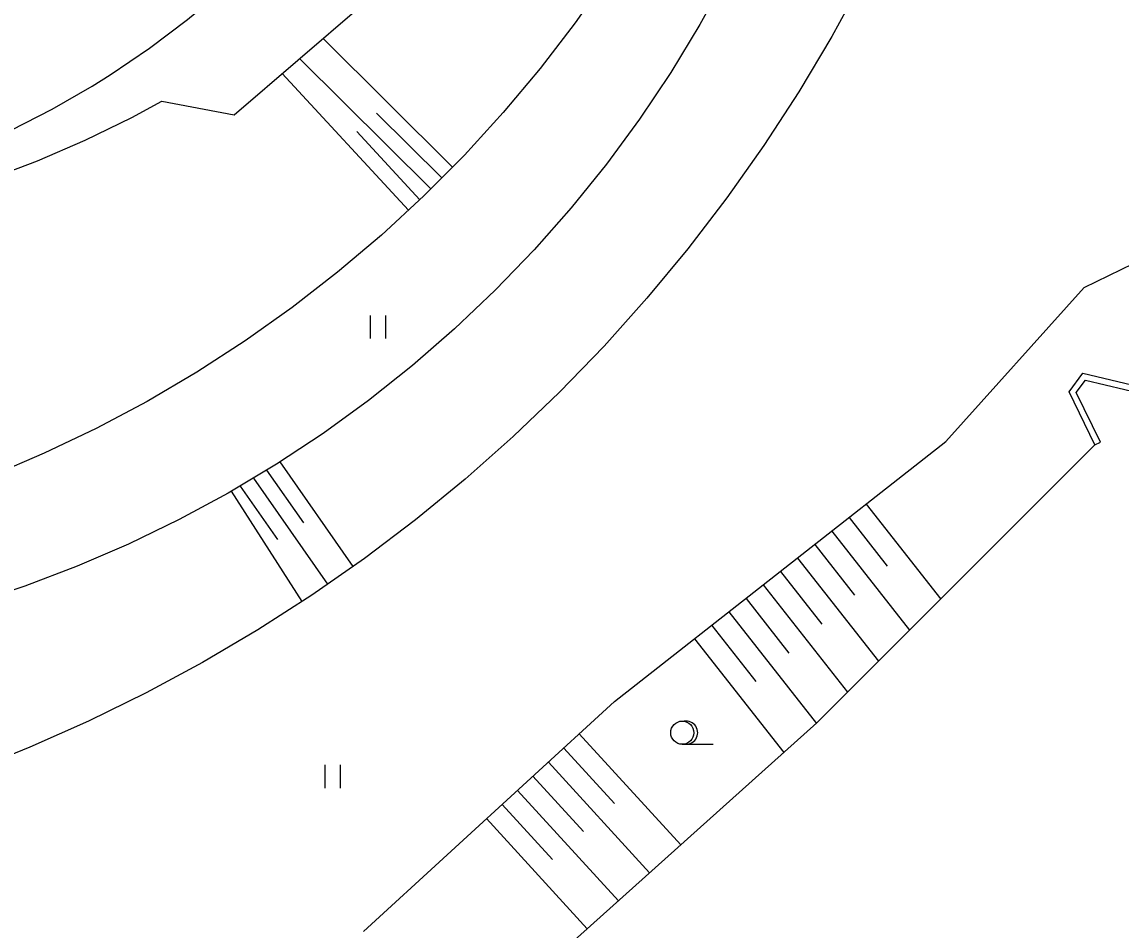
# Model space of a CAD drawing. Extents: x -539515 to -538098, y -1182060 to -1180157.
# Drawn here: x -539011.15 to -538975.56, y -1180675.45 to -1180646.04 of the extents above; entities that cross this region are included whole.
import ezdxf

# ---------------------------------------------------------------- set-up
doc = ezdxf.new("R2010")
doc.units = 0
for name, color, linetype in [('Vrstva 11', 7, 'Continuous'), ('Vrstva 14', 7, 'Continuous'), ('Vrstva 15', 7, 'Continuous'), ('Vrstva 36', 7, 'Continuous'), ('Vrstva 7', 7, 'Continuous')]:
    doc.layers.add(name, color=color, linetype=linetype)

msp = doc.modelspace()

# ---------------------------------------------------------------- linework, layer by layer
at = {"layer": 'Vrstva 11'}
for p, q in [((-539004.28, -1180649.05), (-539000.16, -1180645.51)), ((-539006.62, -1180648.61), (-539004.28, -1180649.05))]:
    msp.add_line(p, q, dxfattribs=at)
msp.add_lwpolyline([(-539012.225, -1180651.131), (-539010.65, -1180650.539), (-539009.104, -1180649.873), (-539007.592, -1180649.134), (-539006.62, -1180648.61)], dxfattribs=at)
at = {"layer": 'Vrstva 14'}
for p, q in [((-538976.753, -1180654.642), (-538969.107, -1180650.914)), ((-538981.224, -1180659.627), (-538976.753, -1180654.642)), ((-539002.404, -1180655.292), (-539003.925, -1180656.371)), ((-538998.508, -1180657.17), (-538999.928, -1180658.299)), ((-538993.738, -1180658.032), (-538995.239, -1180659.469)), ((-538991.956, -1180668.053), (-538981.224, -1180659.627)), ((-538976.401, -1180659.736), (-538985.404, -1180668.74)), ((-539007.698, -1180662.952), (-539009.364, -1180663.671)), ((-539001.762, -1180664.609), (-539003.51, -1180665.732)), ((-539000.095, -1180675.494), (-538991.956, -1180668.053)), ((-538985.404, -1180668.74), (-538994.304, -1180676.715))]:
    msp.add_line(p, q, dxfattribs=at)
for points in [[(-538990.23, -1180641.35), (-538991.164, -1180642.964), (-538992.167, -1180644.537), (-538993.236, -1180646.065), (-538994.37, -1180647.545), (-538995.566, -1180648.976)], [(-538987.52, -1180642.91), (-538988.323, -1180644.538), (-538989.196, -1180646.128), (-538990.139, -1180647.679), (-538991.149, -1180649.186), (-538992.225, -1180650.648)], [(-539008.3, -1180647.75), (-539007.023, -1180646.891), (-539005.792, -1180645.967), (-539004.611, -1180644.98), (-539003.482, -1180643.934), (-539002.877, -1180643.325)], [(-538983.93, -1180644.69), (-538984.925, -1180646.514), (-538985.989, -1180648.299), (-538987.121, -1180650.042), (-538988.32, -1180651.739)], [(-539011.506, -1180649.546), (-539010.173, -1180648.866), (-539008.878, -1180648.116), (-539008.3, -1180647.75)], [(-538995.566, -1180648.976), (-538996.823, -1180650.354), (-538998.137, -1180651.677), (-538999.507, -1180652.943), (-539000.93, -1180654.148), (-539002.404, -1180655.292)], [(-538992.225, -1180650.648), (-538993.364, -1180652.061), (-538994.564, -1180653.422), (-538995.823, -1180654.729), (-538997.139, -1180655.979), (-538998.508, -1180657.17)], [(-538988.32, -1180651.739), (-538989.582, -1180653.39), (-538990.908, -1180654.99), (-538992.294, -1180656.538), (-538993.738, -1180658.032)], [(-539003.925, -1180656.371), (-539005.491, -1180657.384), (-539007.099, -1180658.329), (-539008.746, -1180659.204), (-539010.429, -1180660.008), (-539012.144, -1180660.739)], [(-538999.928, -1180658.299), (-539001.397, -1180659.365), (-539002.911, -1180660.365), (-539004.468, -1180661.298), (-539006.065, -1180662.16), (-539007.698, -1180662.952)], [(-538995.239, -1180659.469), (-538996.795, -1180660.847), (-538998.402, -1180662.165), (-539000.058, -1180663.419), (-539001.762, -1180664.609)], [(-539009.364, -1180663.671), (-539011.06, -1180664.316), (-539012.783, -1180664.885), (-539013.72, -1180665.16)], [(-539003.51, -1180665.732), (-539005.3, -1180666.788), (-539007.13, -1180667.773), (-539008.996, -1180668.688), (-539010.895, -1180669.529), (-539011.85, -1180669.92)]]:
    msp.add_lwpolyline(points, dxfattribs=at)
at = {"layer": 'Vrstva 15'}
for p, q in [((-538997.206, -1180650.74), (-539001.398, -1180646.574)), ((-538997.91, -1180651.449), (-539002.159, -1180647.228)), ((-538998.635, -1180652.137), (-539002.723, -1180647.712)), ((-538997.558, -1180651.094), (-538999.668, -1180648.998)), ((-538998.268, -1180651.798), (-539000.306, -1180649.592)), ((-539000.427, -1180663.677), (-539002.792, -1180660.29)), ((-539002.027, -1180662.259), (-539003.217, -1180660.555)), ((-539002.866, -1180662.803), (-539004.075, -1180661.071)), ((-539001.247, -1180664.249), (-539003.644, -1180660.816)), ((-539002.074, -1180664.81), (-539004.368, -1180661.24)), ((-538983.808, -1180661.656), (-538981.394, -1180664.73)), ((-538984.364, -1180662.092), (-538983.131, -1180663.663)), ((-538984.92, -1180662.529), (-538982.401, -1180665.737)), ((-538985.476, -1180662.965), (-538984.19, -1180664.603)), ((-538986.032, -1180663.402), (-538983.408, -1180666.744)), ((-538986.588, -1180663.839), (-538985.25, -1180665.543)), ((-538987.144, -1180664.275), (-538984.415, -1180667.751)), ((-538987.7, -1180664.712), (-538986.309, -1180666.483)), ((-538988.256, -1180665.148), (-538985.423, -1180668.757)), ((-538988.812, -1180665.585), (-538987.381, -1180667.407)), ((-538989.368, -1180666.021), (-538986.478, -1180669.703)), ((-538993.101, -1180669.099), (-538989.815, -1180672.693)), ((-538993.601, -1180669.557), (-538991.961, -1180671.351)), ((-538994.101, -1180670.014), (-538990.825, -1180673.598)), ((-538994.601, -1180670.472), (-538992.966, -1180672.261)), ((-538995.102, -1180670.929), (-538991.835, -1180674.502)), ((-538995.602, -1180671.386), (-538993.971, -1180673.171)), ((-538996.102, -1180671.844), (-538992.845, -1180675.407))]:
    msp.add_line(p, q, dxfattribs=at)
at = {"layer": 'Vrstva 36'}
for p, q in [((-538999.866, -1180656.293), (-538999.866, -1180655.543)), ((-538999.366, -1180656.293), (-538999.366, -1180655.543)), ((-538989.765, -1180669.434), (-538988.765, -1180669.434)), ((-539001.333, -1180670.855), (-539001.333, -1180670.105)), ((-539000.833, -1180670.855), (-539000.833, -1180670.105))]:
    msp.add_line(p, q, dxfattribs=at)
msp.add_circle((-538989.765, -1180669.059), 0.375, dxfattribs=at)
msp.add_arc((-538989.64, -1180669.059), 0.375, 260.4059, 99.5941, dxfattribs=at)
at = {"layer": 'Vrstva 7'}
for points in [[(-538976.401, -1180659.736), (-538977.236, -1180658.018), (-538976.787, -1180657.413), (-538974.747, -1180657.904), (-538974.794, -1180658.098)], [(-538976.401, -1180659.736), (-538976.221, -1180659.649), (-538977.003, -1180658.04), (-538976.705, -1180657.638), (-538974.794, -1180658.098)]]:
    msp.add_lwpolyline(points, dxfattribs=at)

doc.saveas('drawing.dxf')
